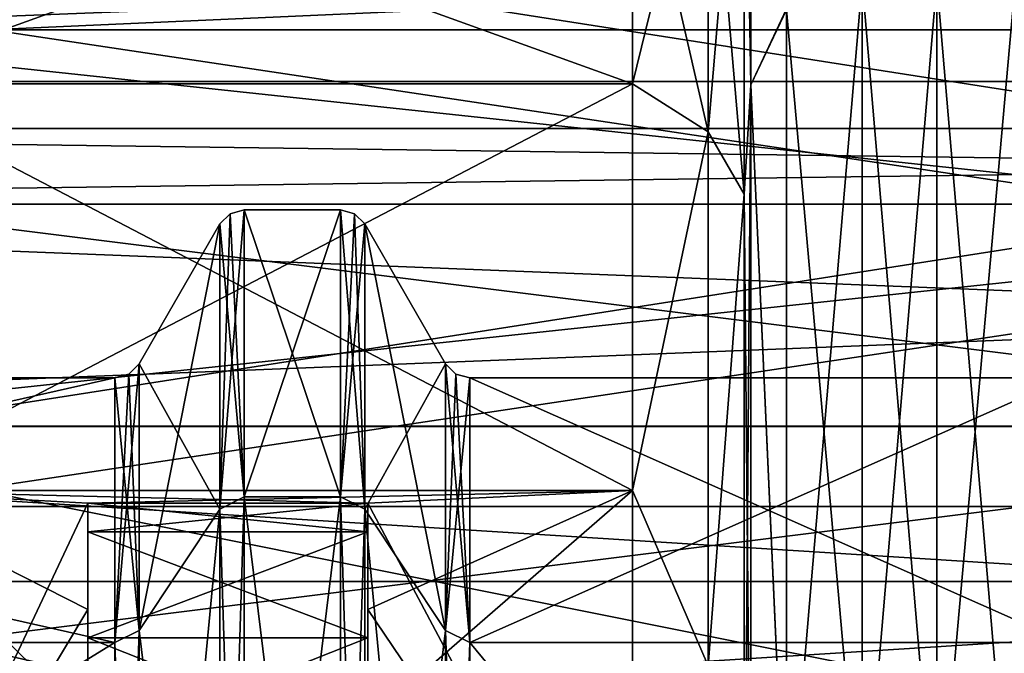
# Model space of a CAD drawing. Header units: millimetres. Extents: x -122 to 122, y -98 to 94.
# Tile 480 of 533: x 43 to 61, y 30 to 42. Entities that reach past the tile are written whole.
import ezdxf

# ---------------------------------------------------------------- set-up
doc = ezdxf.new("R2010")
doc.units = ezdxf.units.MM
doc.header["$LTSCALE"] = 26.699852
for name, color, linetype in [('1004', 7, 'CONTINUOUS'), ('1006', 7, 'CONTINUOUS'), ('1032', 7, 'CONTINUOUS'), ('1033', 7, 'CONTINUOUS'), ('1034', 7, 'CONTINUOUS'), ('1035', 7, 'CONTINUOUS'), ('1036', 7, 'CONTINUOUS'), ('1037', 7, 'CONTINUOUS'), ('1046', 7, 'CONTINUOUS'), ('1047', 7, 'CONTINUOUS'), ('1048', 7, 'CONTINUOUS'), ('1049', 7, 'CONTINUOUS'), ('1050', 7, 'CONTINUOUS'), ('1051', 7, 'CONTINUOUS'), ('1052', 7, 'CONTINUOUS'), ('1053', 7, 'CONTINUOUS'), ('1133', 7, 'CONTINUOUS'), ('1150', 7, 'CONTINUOUS'), ('1230', 7, 'CONTINUOUS'), ('1328', 7, 'CONTINUOUS'), ('1329', 7, 'CONTINUOUS'), ('1330', 7, 'CONTINUOUS'), ('1331', 7, 'CONTINUOUS'), ('1339', 7, 'CONTINUOUS'), ('1398', 7, 'CONTINUOUS'), ('1400', 7, 'CONTINUOUS'), ('1401', 7, 'CONTINUOUS'), ('1458', 7, 'CONTINUOUS'), ('1736', 7, 'CONTINUOUS'), ('1737', 7, 'CONTINUOUS'), ('4178', 7, 'CONTINUOUS'), ('4195', 7, 'CONTINUOUS'), ('4276', 7, 'CONTINUOUS'), ('4373', 7, 'CONTINUOUS'), ('4374', 7, 'CONTINUOUS'), ('4375', 7, 'CONTINUOUS'), ('4376', 7, 'CONTINUOUS'), ('4384', 7, 'CONTINUOUS'), ('4447', 7, 'CONTINUOUS'), ('4448', 7, 'CONTINUOUS'), ('4449', 7, 'CONTINUOUS'), ('4503', 7, 'CONTINUOUS'), ('4781', 7, 'CONTINUOUS'), ('4782', 7, 'CONTINUOUS'), ('4791', 7, 'CONTINUOUS'), ('4792', 7, 'CONTINUOUS'), ('4793', 7, 'CONTINUOUS'), ('4794', 7, 'CONTINUOUS')]:
    doc.layers.add(name, color=color, linetype=linetype)

msp = doc.modelspace()

# ---------------------------------------------------------------- linework, layer by layer
at = {"layer": '1004', "color": 250, "linetype": 'Continuous', "true_color": 0x323232}
for points in [[(44.979, 35.25), (44.979, 30.527, -17.625), (24, 35.25), (44.979, 35.25)], [(24, 35.25), (44.979, 30.527, -17.625), (24, 30.527, -17.625), (24, 35.25)], [(51.321, 30.527, -17.625), (51.321, 35.25), (61.979, 30.527, -17.625), (51.321, 30.527, -17.625)], [(61.979, 30.527, -17.625), (51.321, 35.25), (61.979, 35.25), (61.979, 30.527, -17.625)], [(44.979, 30.527, -17.625), (44.979, 17.625, -30.527), (24, 30.527, -17.625), (44.979, 30.527, -17.625)], [(24, 30.527, -17.625), (44.979, 17.625, -30.527), (24, 17.625, -30.527), (24, 30.527, -17.625)], [(51.321, 17.625, -30.527), (51.321, 30.527, -17.625), (61.979, 17.625, -30.527), (51.321, 17.625, -30.527)], [(61.979, 17.625, -30.527), (51.321, 30.527, -17.625), (61.979, 30.527, -17.625), (61.979, 17.625, -30.527)]]:
    msp.add_3dface(points, dxfattribs=at)
at = {"layer": '1006', "color": 250, "linetype": 'Continuous', "true_color": 0x323232}
for points in [[(44.979, 35.25), (24, 35.25), (24, 30.527, 17.625), (44.979, 35.25)], [(44.979, 30.527, 17.625), (44.979, 35.25), (24, 30.527, 17.625), (44.979, 30.527, 17.625)], [(61.979, 35.25), (51.321, 35.25), (51.321, 30.527, 17.625), (61.979, 35.25)], [(61.979, 35.25), (51.321, 30.527, 17.625), (61.979, 30.527, 17.625), (61.979, 35.25)], [(44.979, 17.625, 30.527), (44.979, 30.527, 17.625), (24, 17.625, 30.527), (44.979, 17.625, 30.527)], [(24, 17.625, 30.527), (44.979, 30.527, 17.625), (24, 30.527, 17.625), (24, 17.625, 30.527)], [(51.321, 30.527, 17.625), (51.321, 17.625, 30.527), (61.979, 30.527, 17.625), (51.321, 30.527, 17.625)], [(61.979, 30.527, 17.625), (51.321, 17.625, 30.527), (61.979, 17.625, 30.527), (61.979, 30.527, 17.625)]]:
    msp.add_3dface(points, dxfattribs=at)
at = {"layer": '1032', "color": 250, "linetype": 'Continuous', "true_color": 0x323232}
for points in [[(49.444, 38), (49.444, 32.909, 19), (50.888, 35.5), (49.444, 38)], [(50.888, 35.5), (49.444, 32.909, 19), (50.888, 30.744, 17.75), (50.888, 35.5)], [(49.444, 32.909, 19), (49.444, 19, 32.909), (50.888, 30.744, 17.75), (49.444, 32.909, 19)], [(50.888, 30.744, 17.75), (49.444, 19, 32.909), (50.888, 17.75, 30.744), (50.888, 30.744, 17.75)]]:
    msp.add_3dface(points, dxfattribs=at)
at = {"layer": '1033', "color": 250, "linetype": 'Continuous', "true_color": 0x323232}
for points in [[(47.289, 38.25), (47.289, 33.125, 19.125), (49.011, 38.25), (47.289, 38.25)], [(49.011, 38.25), (47.289, 33.125, 19.125), (49.011, 33.125, 19.125), (49.011, 38.25)], [(47.289, 33.125, 19.125), (47.289, 19.125, 33.125), (49.011, 33.125, 19.125), (47.289, 33.125, 19.125)], [(49.011, 33.125, 19.125), (47.289, 19.125, 33.125), (49.011, 19.125, 33.125), (49.011, 33.125, 19.125)]]:
    msp.add_3dface(points, dxfattribs=at)
at = {"layer": '1034', "color": 250, "linetype": 'Continuous', "true_color": 0x323232}
for points in [[(45.412, 35.5), (45.412, 30.744, 17.75), (46.856, 38), (45.412, 35.5)], [(46.856, 38), (45.412, 30.744, 17.75), (46.856, 32.909, 19), (46.856, 38)], [(45.412, 30.744, 17.75), (45.412, 17.75, 30.744), (46.856, 32.909, 19), (45.412, 30.744, 17.75)], [(46.856, 32.909, 19), (45.412, 17.75, 30.744), (46.856, 19, 32.909), (46.856, 32.909, 19)]]:
    msp.add_3dface(points, dxfattribs=at)
at = {"layer": '1035', "color": 250, "linetype": 'Continuous', "true_color": 0x323232}
for points in [[(49.444, 38), (50.888, 35.5), (50.888, 30.744, -17.75), (49.444, 38)], [(49.444, 32.909, -19), (49.444, 38), (50.888, 30.744, -17.75), (49.444, 32.909, -19)], [(49.444, 19, -32.909), (49.444, 32.909, -19), (50.888, 17.75, -30.744), (49.444, 19, -32.909)], [(50.888, 17.75, -30.744), (49.444, 32.909, -19), (50.888, 30.744, -17.75), (50.888, 17.75, -30.744)]]:
    msp.add_3dface(points, dxfattribs=at)
at = {"layer": '1036', "color": 250, "linetype": 'Continuous', "true_color": 0x323232}
for points in [[(47.289, 38.25), (49.011, 38.25), (49.011, 33.125, -19.125), (47.289, 38.25)], [(47.289, 33.125, -19.125), (47.289, 38.25), (49.011, 33.125, -19.125), (47.289, 33.125, -19.125)], [(47.289, 19.125, -33.125), (47.289, 33.125, -19.125), (49.011, 19.125, -33.125), (47.289, 19.125, -33.125)], [(49.011, 19.125, -33.125), (47.289, 33.125, -19.125), (49.011, 33.125, -19.125), (49.011, 19.125, -33.125)]]:
    msp.add_3dface(points, dxfattribs=at)
at = {"layer": '1037', "color": 250, "linetype": 'Continuous', "true_color": 0x323232}
for points in [[(45.412, 35.5), (46.856, 38), (46.856, 32.909, -19), (45.412, 35.5)], [(45.412, 30.744, -17.75), (45.412, 35.5), (46.856, 32.909, -19), (45.412, 30.744, -17.75)], [(46.856, 19, -32.909), (45.412, 30.744, -17.75), (46.856, 32.909, -19), (46.856, 19, -32.909)], [(45.412, 17.75, -30.744), (45.412, 30.744, -17.75), (46.856, 19, -32.909), (45.412, 17.75, -30.744)]]:
    msp.add_3dface(points, dxfattribs=at)
at = {"layer": '1046', "color": 250, "linetype": 'Continuous', "true_color": 0x323232}
for points in [[(50.888, 35.5), (50.888, 30.744, 17.75), (51.071, 35.317), (50.888, 35.5)], [(50.888, 30.744, 17.75), (51.321, 35.25), (51.071, 35.317), (50.888, 30.744, 17.75)], [(51.321, 30.527, 17.625), (51.321, 35.25), (50.888, 30.744, 17.75), (51.321, 30.527, 17.625)], [(51.321, 30.527, 17.625), (50.888, 30.744, 17.75), (50.888, 17.75, 30.744), (51.321, 30.527, 17.625)], [(51.321, 17.625, 30.527), (51.321, 30.527, 17.625), (50.888, 17.75, 30.744), (51.321, 17.625, 30.527)]]:
    msp.add_3dface(points, dxfattribs=at)
at = {"layer": '1047', "color": 250, "linetype": 'Continuous', "true_color": 0x323232}
for points in [[(50.888, 35.5), (51.321, 30.527, -17.625), (50.888, 30.744, -17.75), (50.888, 35.5)], [(51.321, 30.527, -17.625), (50.888, 35.5), (51.071, 35.317), (51.321, 30.527, -17.625)], [(51.321, 35.25), (51.321, 30.527, -17.625), (51.071, 35.317), (51.321, 35.25)], [(51.321, 30.527, -17.625), (51.321, 17.625, -30.527), (50.888, 30.744, -17.75), (51.321, 30.527, -17.625)], [(51.321, 17.625, -30.527), (50.888, 17.75, -30.744), (50.888, 30.744, -17.75), (51.321, 17.625, -30.527)]]:
    msp.add_3dface(points, dxfattribs=at)
at = {"layer": '1048', "color": 250, "linetype": 'Continuous', "true_color": 0x323232}
for points in [[(49.011, 38.25), (49.011, 33.125, 19.125), (49.261, 38.183), (49.011, 38.25)], [(49.011, 33.125, 19.125), (49.444, 38), (49.261, 38.183), (49.011, 33.125, 19.125)], [(49.444, 32.909, 19), (49.444, 38), (49.011, 33.125, 19.125), (49.444, 32.909, 19)], [(49.444, 32.909, 19), (49.011, 33.125, 19.125), (49.011, 19.125, 33.125), (49.444, 32.909, 19)], [(49.444, 19, 32.909), (49.444, 32.909, 19), (49.011, 19.125, 33.125), (49.444, 19, 32.909)]]:
    msp.add_3dface(points, dxfattribs=at)
at = {"layer": '1049', "color": 250, "linetype": 'Continuous', "true_color": 0x323232}
for points in [[(49.011, 38.25), (49.444, 32.909, -19), (49.011, 33.125, -19.125), (49.011, 38.25)], [(49.444, 32.909, -19), (49.011, 38.25), (49.261, 38.183), (49.444, 32.909, -19)], [(49.444, 38), (49.444, 32.909, -19), (49.261, 38.183), (49.444, 38)], [(49.444, 32.909, -19), (49.444, 19, -32.909), (49.011, 33.125, -19.125), (49.444, 32.909, -19)], [(49.444, 19, -32.909), (49.011, 19.125, -33.125), (49.011, 33.125, -19.125), (49.444, 19, -32.909)]]:
    msp.add_3dface(points, dxfattribs=at)
at = {"layer": '1050', "color": 250, "linetype": 'Continuous', "true_color": 0x323232}
for points in [[(47.289, 33.125, 19.125), (47.289, 38.25), (46.856, 32.909, 19), (47.289, 33.125, 19.125)], [(46.856, 32.909, 19), (47.289, 38.25), (47.039, 38.183), (46.856, 32.909, 19)], [(46.856, 38), (46.856, 32.909, 19), (47.039, 38.183), (46.856, 38)], [(47.289, 19.125, 33.125), (47.289, 33.125, 19.125), (46.856, 19, 32.909), (47.289, 19.125, 33.125)], [(47.289, 33.125, 19.125), (46.856, 32.909, 19), (46.856, 19, 32.909), (47.289, 33.125, 19.125)]]:
    msp.add_3dface(points, dxfattribs=at)
at = {"layer": '1051', "color": 250, "linetype": 'Continuous', "true_color": 0x323232}
for points in [[(47.289, 33.125, -19.125), (46.856, 38), (47.039, 38.183), (47.289, 33.125, -19.125)], [(47.289, 38.25), (47.289, 33.125, -19.125), (47.039, 38.183), (47.289, 38.25)], [(46.856, 38), (47.289, 33.125, -19.125), (46.856, 32.909, -19), (46.856, 38)], [(47.289, 33.125, -19.125), (47.289, 19.125, -33.125), (46.856, 32.909, -19), (47.289, 33.125, -19.125)], [(47.289, 19.125, -33.125), (46.856, 19, -32.909), (46.856, 32.909, -19), (47.289, 19.125, -33.125)]]:
    msp.add_3dface(points, dxfattribs=at)
at = {"layer": '1052', "color": 250, "linetype": 'Continuous', "true_color": 0x323232}
for points in [[(45.412, 35.5), (45.412, 30.744, -17.75), (45.229, 35.317), (45.412, 35.5)], [(45.412, 30.744, -17.75), (44.979, 35.25), (45.229, 35.317), (45.412, 30.744, -17.75)], [(44.979, 30.527, -17.625), (44.979, 35.25), (45.412, 30.744, -17.75), (44.979, 30.527, -17.625)], [(44.979, 30.527, -17.625), (45.412, 30.744, -17.75), (45.412, 17.75, -30.744), (44.979, 30.527, -17.625)], [(44.979, 17.625, -30.527), (44.979, 30.527, -17.625), (45.412, 17.75, -30.744), (44.979, 17.625, -30.527)]]:
    msp.add_3dface(points, dxfattribs=at)
at = {"layer": '1053', "color": 250, "linetype": 'Continuous', "true_color": 0x323232}
for points in [[(44.979, 30.527, 17.625), (45.412, 30.744, 17.75), (45.412, 35.5), (44.979, 30.527, 17.625)], [(44.979, 30.527, 17.625), (45.412, 35.5), (45.229, 35.317), (44.979, 30.527, 17.625)], [(44.979, 35.25), (44.979, 30.527, 17.625), (45.229, 35.317), (44.979, 35.25)], [(44.979, 30.527, 17.625), (44.979, 17.625, 30.527), (45.412, 30.744, 17.75), (44.979, 30.527, 17.625)], [(44.979, 17.625, 30.527), (45.412, 17.75, 30.744), (45.412, 30.744, 17.75), (44.979, 17.625, 30.527)]]:
    msp.add_3dface(points, dxfattribs=at)
at = {"layer": '1133', "color": 250, "linetype": 'Continuous', "true_color": 0x323232}
for points in [[(103.16, 34.389, -24.545), (103.16, 41.469, -8.086), (36.84, 34.389, -24.545), (103.16, 34.389, -24.545)], [(36.84, 34.389, -24.545), (103.16, 41.469, -8.086), (36.84, 41.469, -8.086), (36.84, 34.389, -24.545)], [(103.16, 21.125, -36.59), (103.16, 34.389, -24.545), (36.84, 21.125, -36.59), (103.16, 21.125, -36.59)], [(36.84, 21.125, -36.59), (103.16, 34.389, -24.545), (36.84, 34.389, -24.545), (36.84, 21.125, -36.59)]]:
    msp.add_3dface(points, dxfattribs=at)
at = {"layer": '1150', "color": 250, "linetype": 'Continuous', "true_color": 0x323232}
for points in [[(40.305, 40.503, -26.221), (40.305, 45.517, -16.009), (54.23, 40.503, -26.221), (40.305, 40.503, -26.221)], [(54.23, 40.503, -26.221), (40.305, 45.517, -16.009), (54.23, 45.517, -16.009), (54.23, 40.503, -26.221)], [(40.305, 33.238, -34.976), (40.305, 40.503, -26.221), (54.23, 33.238, -34.976), (40.305, 33.238, -34.976)], [(54.23, 33.238, -34.976), (40.305, 40.503, -26.221), (54.23, 40.503, -26.221), (54.23, 33.238, -34.976)], [(40.305, 24.125, -41.786), (40.305, 33.238, -34.976), (44.5, 29.134, -38.461), (40.305, 24.125, -41.786)], [(40.305, 33.238, -34.976), (54.23, 33.238, -34.976), (49.5, 33.016, -35.185), (40.305, 33.238, -34.976)], [(40.305, 33.238, -34.976), (49.5, 33.016, -35.185), (44.5, 33.016, -35.185), (40.305, 33.238, -34.976)], [(44.5, 29.134, -38.461), (40.305, 33.238, -34.976), (44.5, 31.118, -36.874), (44.5, 29.134, -38.461)], [(44.5, 31.118, -36.874), (40.305, 33.238, -34.976), (44.5, 33.016, -35.185), (44.5, 31.118, -36.874)], [(54.23, 33.238, -34.976), (54.23, 24.125, -41.786), (49.5, 33.016, -35.185), (54.23, 33.238, -34.976)], [(49.5, 33.016, -35.185), (54.23, 24.125, -41.786), (49.5, 31.118, -36.874), (49.5, 33.016, -35.185)], [(49.5, 31.118, -36.874), (54.23, 24.125, -41.786), (49.5, 29.134, -38.461), (49.5, 31.118, -36.874)]]:
    msp.add_3dface(points, dxfattribs=at)
at = {"layer": '1230', "color": 250, "linetype": 'Continuous', "true_color": 0x323232}
for points in [[(36.84, 41.469, -8.086), (104.028, 44.104, -3.04), (36.476, 42.819, -4.677), (36.84, 41.469, -8.086)], [(36.84, 41.469, -8.086), (103.16, 41.469, -8.086), (104.028, 44.104, -3.04), (36.84, 41.469, -8.086)]]:
    msp.add_3dface(points, dxfattribs=at)
at = {"layer": '1328', "color": 250, "linetype": 'Continuous', "true_color": 0x323232}
for points in [[(59.667, 42.337, -32.298), (59.667, 26.625, -46.116), (58.333, 42.337, -32.298), (59.667, 42.337, -32.298)], [(58.333, 42.337, -32.298), (59.667, 26.625, -46.116), (58.333, 26.625, -46.116), (58.333, 42.337, -32.298)]]:
    msp.add_3dface(points, dxfattribs=at)
at = {"layer": '1329', "color": 250, "linetype": 'Continuous', "true_color": 0x323232}
for points in [[(56.34, 49.399, -14.29), (56.34, 40.486, -31.707), (56.256, 48.127, -15.176), (56.34, 49.399, -14.29)], [(56.256, 48.127, -15.176), (56.34, 40.486, -31.707), (56.222, 47.239, -16.615), (56.256, 48.127, -15.176)], [(56.222, 47.239, -16.615), (56.34, 40.486, -31.707), (56.222, 38.534, -31.979), (56.222, 47.239, -16.615)], [(56.34, 40.486, -31.707), (56.34, 25.712, -44.535), (56.222, 38.534, -31.979), (56.34, 40.486, -31.707)], [(56.222, 38.534, -31.979), (56.34, 25.712, -44.535), (56.222, 25.038, -43.367), (56.222, 38.534, -31.979)]]:
    msp.add_3dface(points, dxfattribs=at)
at = {"layer": '1330', "color": 250, "linetype": 'Continuous', "true_color": 0x323232}
for points in [[(56.34, 40.486, -31.707), (56.34, 49.399, -14.29), (56.981, 41.826, -32.101), (56.34, 40.486, -31.707)], [(58.333, 42.337, -32.298), (58.333, 26.625, -46.116), (56.981, 41.826, -32.101), (58.333, 42.337, -32.298)], [(56.981, 26.353, -45.666), (56.34, 40.486, -31.707), (56.981, 41.826, -32.101), (56.981, 26.353, -45.666)], [(58.333, 26.625, -46.116), (56.981, 26.353, -45.666), (56.981, 41.826, -32.101), (58.333, 26.625, -46.116)], [(56.34, 25.712, -44.535), (56.34, 40.486, -31.707), (56.981, 26.353, -45.666), (56.34, 25.712, -44.535)]]:
    msp.add_3dface(points, dxfattribs=at)
at = {"layer": '1331', "color": 250, "linetype": 'Continuous', "true_color": 0x323232}
for points in [[(59.667, 26.625, -46.116), (59.667, 42.337, -32.298), (61.019, 26.362, -45.661), (59.667, 26.625, -46.116)], [(61.019, 26.362, -45.661), (59.667, 42.337, -32.298), (61.019, 41.83, -32.096), (61.019, 26.362, -45.661)]]:
    msp.add_3dface(points, dxfattribs=at)
at = {"layer": '1339', "color": 250, "linetype": 'Continuous', "true_color": 0x323232}
for points in [[(56.222, 47.239, -16.615), (56.222, 38.534, -31.979), (55.581, 46.012, -16.184), (56.222, 47.239, -16.615)], [(55.581, 39.646, -28.412), (54.23, 45.517, -16.009), (55.581, 46.012, -16.184), (55.581, 39.646, -28.412)], [(56.222, 38.534, -31.979), (55.581, 39.646, -28.412), (55.581, 46.012, -16.184), (56.222, 38.534, -31.979)], [(54.23, 40.503, -26.221), (54.23, 45.517, -16.009), (55.581, 39.646, -28.412), (54.23, 40.503, -26.221)], [(54.23, 33.238, -34.976), (54.23, 40.503, -26.221), (55.581, 39.646, -28.412), (54.23, 33.238, -34.976)], [(55.581, 30.113, -38.37), (54.23, 33.238, -34.976), (55.581, 39.646, -28.412), (55.581, 30.113, -38.37)], [(56.222, 38.534, -31.979), (55.581, 30.113, -38.37), (55.581, 39.646, -28.412), (56.222, 38.534, -31.979)], [(56.222, 38.534, -31.979), (56.222, 25.038, -43.367), (55.581, 30.113, -38.37), (56.222, 38.534, -31.979)], [(54.23, 24.125, -41.786), (54.23, 33.238, -34.976), (55.581, 30.113, -38.37), (54.23, 24.125, -41.786)]]:
    msp.add_3dface(points, dxfattribs=at)
at = {"layer": '1398', "color": 250, "linetype": 'Continuous', "true_color": 0x323232}
for points in [[(49.5, 33.016, -35.185), (49.5, 31.118, -36.874), (49.5, 32.502, -34.295), (49.5, 33.016, -35.185)], [(49.5, 32.502, -34.295), (49.5, 31.118, -36.874), (49.5, 30.61, -35.994), (49.5, 32.502, -34.295)], [(49.5, 31.118, -36.874), (49.5, 29.134, -38.461), (49.5, 30.61, -35.994), (49.5, 31.118, -36.874)], [(49.5, 30.61, -35.994), (49.5, 29.134, -38.461), (49.5, 28.63, -37.588), (49.5, 30.61, -35.994)]]:
    msp.add_3dface(points, dxfattribs=at)
at = {"layer": '1400', "color": 250, "linetype": 'Continuous', "true_color": 0x323232}
for points in [[(44.5, 31.118, -36.874), (44.5, 33.016, -35.185), (44.5, 30.61, -35.994), (44.5, 31.118, -36.874)], [(44.5, 30.61, -35.994), (44.5, 33.016, -35.185), (44.5, 32.502, -34.295), (44.5, 30.61, -35.994)], [(44.5, 29.134, -38.461), (44.5, 31.118, -36.874), (44.5, 28.63, -37.588), (44.5, 29.134, -38.461)], [(44.5, 28.63, -37.588), (44.5, 31.118, -36.874), (44.5, 30.61, -35.994), (44.5, 28.63, -37.588)]]:
    msp.add_3dface(points, dxfattribs=at)
at = {"layer": '1401', "color": 250, "linetype": 'Continuous', "true_color": 0x323232}
for points in [[(44.5, 33.016, -35.185), (49.5, 33.016, -35.185), (44.5, 32.502, -34.295), (44.5, 33.016, -35.185)], [(49.5, 33.016, -35.185), (49.5, 32.502, -34.295), (44.5, 32.502, -34.295), (49.5, 33.016, -35.185)]]:
    msp.add_3dface(points, dxfattribs=at)
at = {"layer": '1458', "color": 250, "linetype": 'Continuous', "true_color": 0x323232}
for points in [[(49.5, 32.502, -34.295), (49.5, 30.61, -35.994), (44.5, 32.502, -34.295), (49.5, 32.502, -34.295)], [(49.5, 30.61, -35.994), (44.5, 30.61, -35.994), (44.5, 32.502, -34.295), (49.5, 30.61, -35.994)], [(49.5, 30.61, -35.994), (49.5, 28.63, -37.588), (44.5, 30.61, -35.994), (49.5, 30.61, -35.994)], [(49.5, 28.63, -37.588), (44.5, 28.63, -37.588), (44.5, 30.61, -35.994), (49.5, 28.63, -37.588)]]:
    msp.add_3dface(points, dxfattribs=at)
at = {"layer": '1736', "color": 250, "linetype": 'Continuous', "true_color": 0x323232}
for points in [[(31.5, 43.165, -19.218), (108.5, 31.616, -35.114), (31.5, 31.616, -35.114), (31.5, 43.165, -19.218)], [(108.5, 43.165, -19.218), (108.5, 31.616, -35.114), (31.5, 43.165, -19.218), (108.5, 43.165, -19.218)], [(31.5, 31.616, -35.114), (108.5, 14.601, -44.937), (31.5, 14.601, -44.937), (31.5, 31.616, -35.114)], [(108.5, 31.616, -35.114), (108.5, 14.601, -44.937), (31.5, 31.616, -35.114), (108.5, 31.616, -35.114)]]:
    msp.add_3dface(points, dxfattribs=at)
at = {"layer": '1737', "color": 250, "linetype": 'Continuous', "true_color": 0x323232}
for points in [[(108.5, 44.992, -20.032), (108.5, 32.955, -36.6), (31.5, 44.992, -20.032), (108.5, 44.992, -20.032)], [(31.5, 44.992, -20.032), (108.5, 32.955, -36.6), (31.5, 32.955, -36.6), (31.5, 44.992, -20.032)], [(108.5, 32.955, -36.6), (108.5, 15.219, -46.84), (31.5, 32.955, -36.6), (108.5, 32.955, -36.6)], [(31.5, 32.955, -36.6), (108.5, 15.219, -46.84), (31.5, 15.219, -46.84), (31.5, 32.955, -36.6)]]:
    msp.add_3dface(points, dxfattribs=at)
at = {"layer": '4178', "color": 250, "linetype": 'Continuous', "true_color": 0x323232}
for points in [[(103.16, 41.469, 8.086), (103.16, 34.389, 24.545), (36.84, 41.469, 8.086), (103.16, 41.469, 8.086)], [(36.84, 41.469, 8.086), (103.16, 34.389, 24.545), (36.84, 34.389, 24.545), (36.84, 41.469, 8.086)], [(103.16, 34.389, 24.545), (103.16, 21.125, 36.59), (36.84, 34.389, 24.545), (103.16, 34.389, 24.545)], [(36.84, 34.389, 24.545), (103.16, 21.125, 36.59), (36.84, 21.125, 36.59), (36.84, 34.389, 24.545)]]:
    msp.add_3dface(points, dxfattribs=at)
at = {"layer": '4195', "color": 250, "linetype": 'Continuous', "true_color": 0x323232}
for points in [[(40.305, 45.517, 16.009), (40.305, 40.503, 26.221), (54.23, 45.517, 16.009), (40.305, 45.517, 16.009)], [(54.23, 45.517, 16.009), (40.305, 40.503, 26.221), (54.23, 40.503, 26.221), (54.23, 45.517, 16.009)], [(40.305, 40.503, 26.221), (40.305, 33.238, 34.976), (54.23, 40.503, 26.221), (40.305, 40.503, 26.221)], [(54.23, 40.503, 26.221), (40.305, 33.238, 34.976), (54.23, 33.238, 34.976), (54.23, 40.503, 26.221)], [(40.305, 33.238, 34.976), (40.305, 24.125, 41.786), (44.5, 33.016, 35.185), (40.305, 33.238, 34.976)], [(54.23, 33.238, 34.976), (40.305, 33.238, 34.976), (44.5, 33.016, 35.185), (54.23, 33.238, 34.976)], [(49.5, 33.016, 35.185), (54.23, 33.238, 34.976), (44.5, 33.016, 35.185), (49.5, 33.016, 35.185)], [(54.23, 24.125, 41.786), (54.23, 33.238, 34.976), (49.5, 29.134, 38.461), (54.23, 24.125, 41.786)], [(49.5, 29.134, 38.461), (54.23, 33.238, 34.976), (49.5, 31.118, 36.874), (49.5, 29.134, 38.461)], [(49.5, 31.118, 36.874), (54.23, 33.238, 34.976), (49.5, 33.016, 35.185), (49.5, 31.118, 36.874)], [(44.5, 33.016, 35.185), (40.305, 24.125, 41.786), (44.5, 31.118, 36.874), (44.5, 33.016, 35.185)], [(44.5, 31.118, 36.874), (40.305, 24.125, 41.786), (44.5, 29.134, 38.461), (44.5, 31.118, 36.874)]]:
    msp.add_3dface(points, dxfattribs=at)
at = {"layer": '4276', "color": 250, "linetype": 'Continuous', "true_color": 0x323232}
for points in [[(103.16, 41.469, 8.086), (36.84, 41.469, 8.086), (35.972, 44.104, 3.04), (103.16, 41.469, 8.086)], [(103.524, 42.819, 4.677), (103.16, 41.469, 8.086), (35.972, 44.104, 3.04), (103.524, 42.819, 4.677)]]:
    msp.add_3dface(points, dxfattribs=at)
at = {"layer": '4373', "color": 250, "linetype": 'Continuous', "true_color": 0x323232}
for points in [[(59.667, 26.625, 46.116), (59.667, 42.337, 32.298), (58.333, 26.625, 46.116), (59.667, 26.625, 46.116)], [(58.333, 26.625, 46.116), (59.667, 42.337, 32.298), (58.333, 42.337, 32.298), (58.333, 26.625, 46.116)]]:
    msp.add_3dface(points, dxfattribs=at)
at = {"layer": '4374', "color": 250, "linetype": 'Continuous', "true_color": 0x323232}
for points in [[(56.34, 49.399, 14.29), (56.222, 47.239, 16.615), (56.34, 40.486, 31.707), (56.34, 49.399, 14.29)], [(56.34, 40.486, 31.707), (56.222, 47.239, 16.615), (56.222, 38.534, 31.979), (56.34, 40.486, 31.707)], [(56.34, 25.712, 44.535), (56.34, 40.486, 31.707), (56.222, 25.038, 43.367), (56.34, 25.712, 44.535)], [(56.222, 25.038, 43.367), (56.34, 40.486, 31.707), (56.222, 38.534, 31.979), (56.222, 25.038, 43.367)]]:
    msp.add_3dface(points, dxfattribs=at)
at = {"layer": '4375', "color": 250, "linetype": 'Continuous', "true_color": 0x323232}
for points in [[(56.34, 49.399, 14.29), (56.34, 40.486, 31.707), (56.981, 41.839, 32.084), (56.34, 49.399, 14.29)], [(58.333, 26.625, 46.116), (58.333, 42.337, 32.298), (56.981, 26.372, 45.655), (58.333, 26.625, 46.116)], [(58.333, 42.337, 32.298), (56.981, 41.839, 32.084), (56.981, 26.372, 45.655), (58.333, 42.337, 32.298)], [(56.981, 41.839, 32.084), (56.34, 40.486, 31.707), (56.981, 26.372, 45.655), (56.981, 41.839, 32.084)], [(56.34, 40.486, 31.707), (56.34, 25.712, 44.535), (56.981, 26.372, 45.655), (56.34, 40.486, 31.707)]]:
    msp.add_3dface(points, dxfattribs=at)
at = {"layer": '4376', "color": 250, "linetype": 'Continuous', "true_color": 0x323232}
for points in [[(59.667, 42.337, 32.298), (59.667, 26.625, 46.116), (61.019, 41.83, 32.096), (59.667, 42.337, 32.298)], [(61.019, 41.83, 32.096), (59.667, 26.625, 46.116), (61.019, 26.362, 45.661), (61.019, 41.83, 32.096)]]:
    msp.add_3dface(points, dxfattribs=at)
at = {"layer": '4384', "color": 250, "linetype": 'Continuous', "true_color": 0x323232}
for points in [[(56.222, 47.239, 16.615), (55.581, 46.012, 16.184), (55.581, 39.646, 28.412), (56.222, 47.239, 16.615)], [(56.222, 38.534, 31.979), (56.222, 47.239, 16.615), (55.581, 39.646, 28.412), (56.222, 38.534, 31.979)], [(54.23, 45.517, 16.009), (54.23, 40.503, 26.221), (55.581, 46.012, 16.184), (54.23, 45.517, 16.009)], [(55.581, 46.012, 16.184), (54.23, 40.503, 26.221), (55.581, 39.646, 28.412), (55.581, 46.012, 16.184)], [(54.23, 40.503, 26.221), (54.23, 33.238, 34.976), (55.581, 39.646, 28.412), (54.23, 40.503, 26.221)], [(55.581, 39.646, 28.412), (54.23, 33.238, 34.976), (55.581, 30.113, 38.37), (55.581, 39.646, 28.412)], [(56.222, 38.534, 31.979), (55.581, 39.646, 28.412), (55.581, 30.113, 38.37), (56.222, 38.534, 31.979)], [(56.222, 25.038, 43.367), (56.222, 38.534, 31.979), (55.581, 30.113, 38.37), (56.222, 25.038, 43.367)], [(54.23, 33.238, 34.976), (54.23, 24.125, 41.786), (55.581, 30.113, 38.37), (54.23, 33.238, 34.976)]]:
    msp.add_3dface(points, dxfattribs=at)
at = {"layer": '4447', "color": 250, "linetype": 'Continuous', "true_color": 0x323232}
for points in [[(49.5, 31.118, 36.874), (49.5, 33.016, 35.185), (49.5, 30.61, 35.994), (49.5, 31.118, 36.874)], [(49.5, 30.61, 35.994), (49.5, 33.016, 35.185), (49.5, 32.502, 34.295), (49.5, 30.61, 35.994)], [(49.5, 29.134, 38.461), (49.5, 31.118, 36.874), (49.5, 28.63, 37.588), (49.5, 29.134, 38.461)], [(49.5, 28.63, 37.588), (49.5, 31.118, 36.874), (49.5, 30.61, 35.994), (49.5, 28.63, 37.588)]]:
    msp.add_3dface(points, dxfattribs=at)
at = {"layer": '4448', "color": 250, "linetype": 'Continuous', "true_color": 0x323232}
for points in [[(49.5, 33.016, 35.185), (44.5, 33.016, 35.185), (49.5, 32.502, 34.295), (49.5, 33.016, 35.185)], [(49.5, 32.502, 34.295), (44.5, 33.016, 35.185), (44.5, 32.502, 34.295), (49.5, 32.502, 34.295)]]:
    msp.add_3dface(points, dxfattribs=at)
at = {"layer": '4449', "color": 250, "linetype": 'Continuous', "true_color": 0x323232}
for points in [[(44.5, 33.016, 35.185), (44.5, 31.118, 36.874), (44.5, 32.502, 34.295), (44.5, 33.016, 35.185)], [(44.5, 32.502, 34.295), (44.5, 31.118, 36.874), (44.5, 30.61, 35.994), (44.5, 32.502, 34.295)], [(44.5, 31.118, 36.874), (44.5, 29.134, 38.461), (44.5, 30.61, 35.994), (44.5, 31.118, 36.874)], [(44.5, 30.61, 35.994), (44.5, 29.134, 38.461), (44.5, 28.63, 37.588), (44.5, 30.61, 35.994)]]:
    msp.add_3dface(points, dxfattribs=at)
at = {"layer": '4503', "color": 250, "linetype": 'Continuous', "true_color": 0x323232}
for points in [[(49.5, 30.61, 35.994), (49.5, 32.502, 34.295), (44.5, 30.61, 35.994), (49.5, 30.61, 35.994)], [(49.5, 32.502, 34.295), (44.5, 32.502, 34.295), (44.5, 30.61, 35.994), (49.5, 32.502, 34.295)], [(49.5, 28.63, 37.588), (49.5, 30.61, 35.994), (44.5, 28.63, 37.588), (49.5, 28.63, 37.588)], [(49.5, 30.61, 35.994), (44.5, 30.61, 35.994), (44.5, 28.63, 37.588), (49.5, 30.61, 35.994)]]:
    msp.add_3dface(points, dxfattribs=at)
at = {"layer": '4781', "color": 250, "linetype": 'Continuous', "true_color": 0x323232}
for points in [[(31.5, 31.616, 35.114), (108.5, 43.165, 19.218), (31.5, 43.165, 19.218), (31.5, 31.616, 35.114)], [(108.5, 31.616, 35.114), (108.5, 43.165, 19.218), (31.5, 31.616, 35.114), (108.5, 31.616, 35.114)], [(31.5, 14.601, 44.937), (108.5, 31.616, 35.114), (31.5, 31.616, 35.114), (31.5, 14.601, 44.937)], [(108.5, 14.601, 44.937), (108.5, 31.616, 35.114), (31.5, 14.601, 44.937), (108.5, 14.601, 44.937)]]:
    msp.add_3dface(points, dxfattribs=at)
at = {"layer": '4782', "color": 250, "linetype": 'Continuous', "true_color": 0x323232}
for points in [[(108.5, 32.955, 36.6), (108.5, 44.992, 20.032), (31.5, 32.955, 36.6), (108.5, 32.955, 36.6)], [(31.5, 32.955, 36.6), (108.5, 44.992, 20.032), (31.5, 44.992, 20.032), (31.5, 32.955, 36.6)], [(108.5, 15.219, 46.84), (108.5, 32.955, 36.6), (31.5, 15.219, 46.84), (108.5, 15.219, 46.84)], [(31.5, 15.219, 46.84), (108.5, 32.955, 36.6), (31.5, 32.955, 36.6), (31.5, 15.219, 46.84)]]:
    msp.add_3dface(points, dxfattribs=at)
at = {"layer": '4791', "color": 150, "linetype": 'Continuous', "true_color": 0x378cff}
for points in [[(22, 40.544, -19.523), (22, 45), (122, 40.544, -19.523), (22, 40.544, -19.523)], [(22, 45), (122, 45), (122, 40.544, -19.523), (22, 45)], [(22, 28.058, -35.181), (22, 40.544, -19.523), (122, 28.058, -35.181), (22, 28.058, -35.181)], [(22, 40.544, -19.523), (122, 40.544, -19.523), (122, 28.058, -35.181), (22, 40.544, -19.523)]]:
    msp.add_3dface(points, dxfattribs=at)
at = {"layer": '4792', "color": 150, "linetype": 'Continuous', "true_color": 0x378cff}
for points in [[(22, 45), (22, 40.544, 19.523), (122, 45), (22, 45)], [(22, 40.544, 19.523), (122, 40.544, 19.523), (122, 45), (22, 40.544, 19.523)], [(22, 40.544, 19.523), (22, 28.058, 35.181), (122, 40.544, 19.523), (22, 40.544, 19.523)], [(22, 28.058, 35.181), (122, 28.058, 35.181), (122, 40.544, 19.523), (22, 28.058, 35.181)]]:
    msp.add_3dface(points, dxfattribs=at)
at = {"layer": '4793', "color": 150, "linetype": 'Continuous', "true_color": 0x378cff}
for points in [[(22, 38.352, 10.278), (22, 39.706), (122, 38.352, 10.278), (22, 38.352, 10.278)], [(22, 39.706), (122, 39.706), (122, 38.352, 10.278), (22, 39.706)], [(22, 34.385, 19.854), (22, 38.352, 10.278), (122, 34.385, 19.854), (22, 34.385, 19.854)], [(22, 38.352, 10.278), (122, 38.352, 10.278), (122, 34.385, 19.854), (22, 38.352, 10.278)], [(22, 28.076, 28.076), (22, 34.385, 19.854), (122, 28.076, 28.076), (22, 28.076, 28.076)], [(22, 34.385, 19.854), (122, 34.385, 19.854), (122, 28.076, 28.076), (22, 34.385, 19.854)]]:
    msp.add_3dface(points, dxfattribs=at)
at = {"layer": '4794', "color": 150, "linetype": 'Continuous', "true_color": 0x378cff}
for points in [[(22, 39.706), (22, 38.352, -10.278), (122, 39.706), (22, 39.706)], [(22, 38.352, -10.278), (122, 38.352, -10.278), (122, 39.706), (22, 38.352, -10.278)], [(22, 38.352, -10.278), (22, 34.385, -19.854), (122, 38.352, -10.278), (22, 38.352, -10.278)], [(22, 34.385, -19.854), (122, 34.385, -19.854), (122, 38.352, -10.278), (22, 34.385, -19.854)], [(22, 34.385, -19.854), (22, 28.076, -28.076), (122, 34.385, -19.854), (22, 34.385, -19.854)], [(22, 28.076, -28.076), (122, 28.076, -28.076), (122, 34.385, -19.854), (22, 28.076, -28.076)]]:
    msp.add_3dface(points, dxfattribs=at)

doc.saveas('drawing.dxf')
